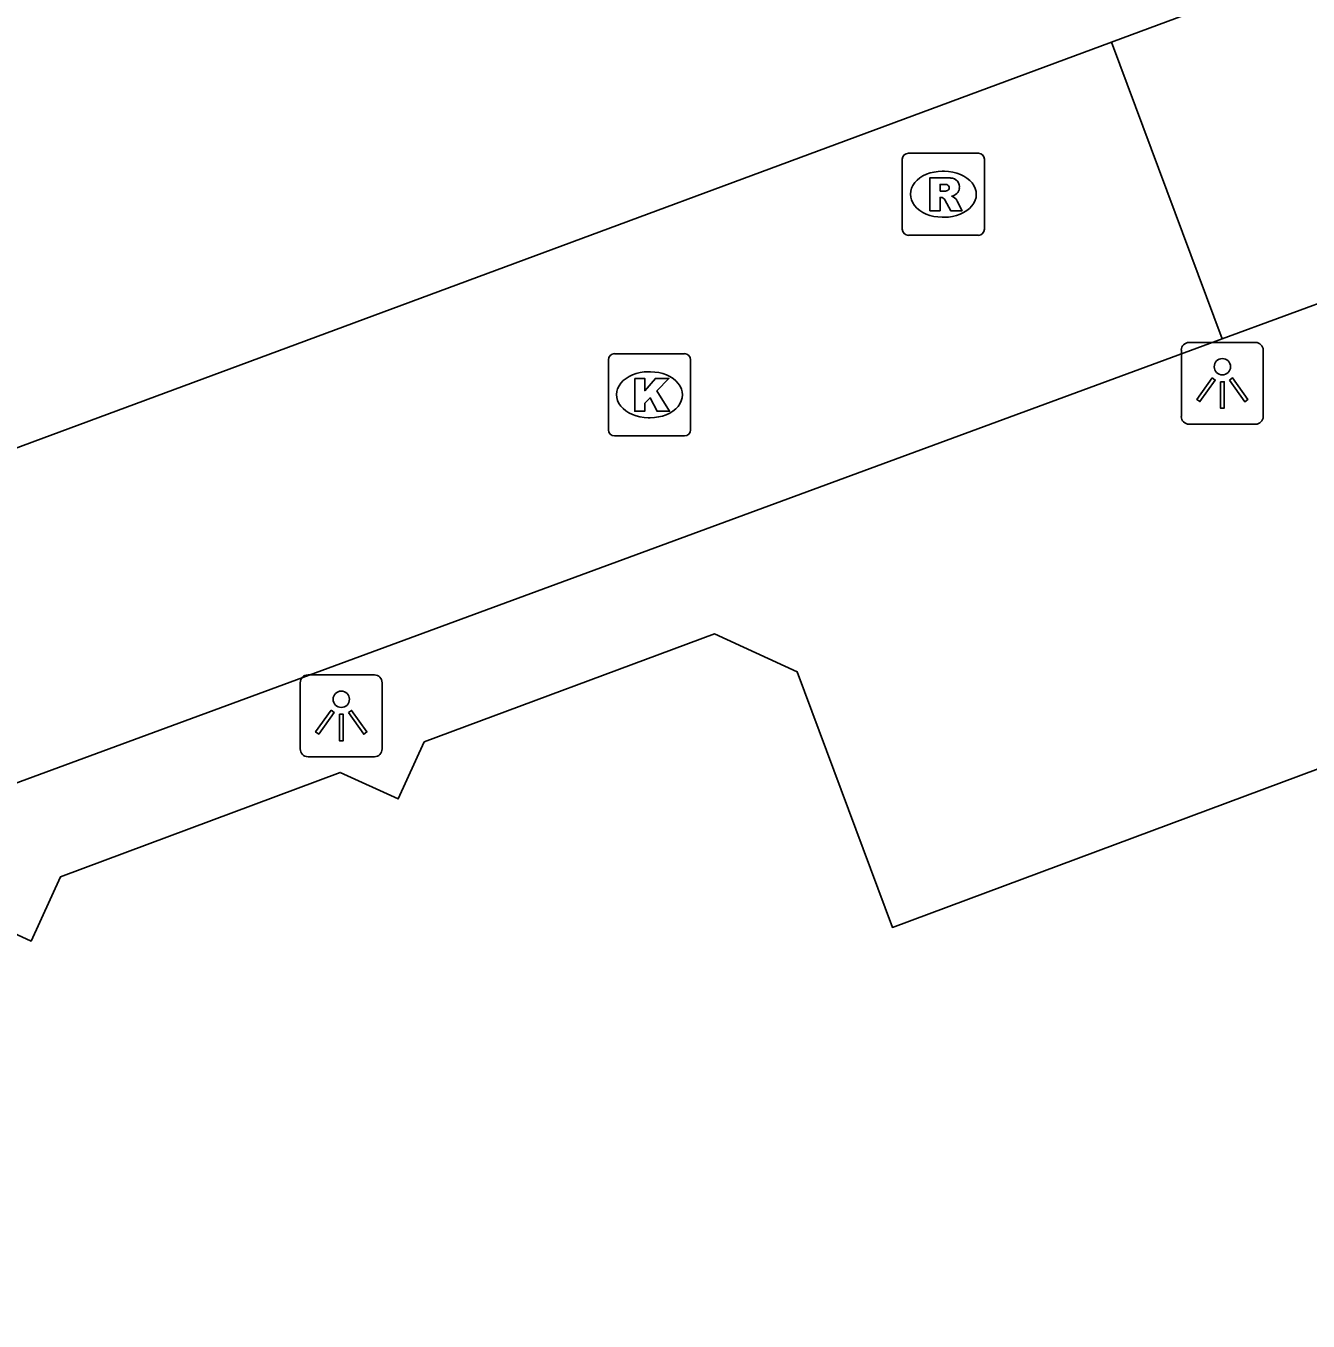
# Model space of a CAD drawing. Extents: x 160806 to 161707, y 383697 to 384148.
# Drawn here: x 161020.22 to 161035.83, y 383888.82 to 383904.59 of the extents above; entities that cross this region are included whole.
import ezdxf

# ---------------------------------------------------------------- set-up
doc = ezdxf.new("R2010")
doc.units = 0
for name, color, linetype in [('IMGEO_Kolk', 7, 'Continuous'), ('IMGEO_Lichtpunt', 7, 'Continuous'), ('IMGEO_Pand', 7, 'Continuous'), ('IMGEO_Rijbaan_lokaal_gesloten', 7, 'Continuous'), ('IMGEO_Rijbaan_lokaal_open', 7, 'Continuous'), ('IMGEO_Rioolput', 7, 'Continuous')]:
    doc.layers.add(name, color=color, linetype=linetype)

msp = doc.modelspace()

# ---------------------------------------------------------------- linework, layer by layer
at = {"layer": 'IMGEO_Kolk'}
for p, q in [((161027.386, 383900.601), (161028.238, 383900.601)), ((161027.311, 383899.675), (161027.311, 383900.527)), ((161028.312, 383900.527), (161028.312, 383899.675)), ((161027.799, 383900.381), (161027.824, 383900.381)), ((161027.822, 383899.821), (161027.797, 383899.821)), ((161028.238, 383899.601), (161027.386, 383899.601))]:
    msp.add_line(p, q, dxfattribs=at)
for points in [[(161027.386, 383900.601), (161028.238, 383900.601)], [(161027.311, 383899.675), (161027.311, 383900.527)], [(161028.312, 383900.527), (161028.312, 383899.675)], [(161027.632, 383900.301), (161027.755, 383900.301), (161027.755, 383900.15), (161027.885, 383900.301), (161028.049, 383900.301), (161027.903, 383900.15), (161028.056, 383899.901), (161027.904, 383899.901), (161027.819, 383900.065), (161027.755, 383899.998), (161027.755, 383899.901), (161027.632, 383899.901), (161027.632, 383900.301)], [(161028.238, 383899.601), (161027.386, 383899.601)]]:
    msp.add_lwpolyline(points, dxfattribs=at)
for centre, start, end in [((161027.388, 383900.525), 91.552, 178.448), ((161027.388, 383900.525), 91.552, 178.448), ((161028.236, 383900.525), 1.552, 88.448), ((161028.236, 383900.525), 1.552, 88.448), ((161027.388, 383899.677), 181.552, 268.448), ((161027.388, 383899.677), 181.552, 268.448), ((161028.236, 383899.677), 271.552, 358.448), ((161028.236, 383899.677), 271.552, 358.448)]:
    msp.add_arc(centre, 0.0765, start, end, dxfattribs=at)
for centre, major_axis, ratio, start_param, end_param in [((161027.798, 383900.101), (-0.387, 0.002), 0.722429, 4.712389, 7.853982), ((161027.823, 383900.101), (-0.39, 0.002), 0.717154, 1.570796, 4.712389)]:
    msp.add_ellipse(centre, major_axis=major_axis, ratio=ratio, start_param=start_param, end_param=end_param, dxfattribs=at)
at = {"layer": 'IMGEO_Lichtpunt'}
for p, q in [((161034.288, 383900.644), (161034.288, 383899.837)), ((161034.288, 383900.644), (161034.288, 383899.837)), ((161035.19, 383900.739), (161034.382, 383900.739)), ((161035.19, 383900.739), (161034.382, 383900.739)), ((161035.284, 383899.837), (161035.284, 383900.644)), ((161035.284, 383899.837), (161035.284, 383900.644)), ((161034.382, 383899.743), (161035.19, 383899.743)), ((161034.382, 383899.743), (161035.19, 383899.743)), ((161024.462, 383896.691), (161023.654, 383896.691)), ((161024.462, 383896.691), (161023.654, 383896.691)), ((161023.56, 383896.596), (161023.56, 383895.789)), ((161023.56, 383896.596), (161023.56, 383895.789)), ((161024.556, 383895.789), (161024.556, 383896.596)), ((161024.556, 383895.789), (161024.556, 383896.596)), ((161023.654, 383895.695), (161024.462, 383895.695)), ((161023.654, 383895.695), (161024.462, 383895.695))]:
    msp.add_line(p, q, dxfattribs=at)
for points in [[(161034.662, 383900.308), (161034.701, 383900.28), (161034.513, 383900.018), (161034.475, 383900.045), (161034.662, 383900.308)], [(161034.874, 383900.28), (161034.912, 383900.307), (161035.099, 383900.045), (161035.06, 383900.017), (161034.874, 383900.28)], [(161034.764, 383900.26), (161034.811, 383900.26), (161034.811, 383899.938), (161034.764, 383899.938), (161034.764, 383900.26)], [(161023.934, 383896.26), (161023.973, 383896.232), (161023.785, 383895.97), (161023.747, 383895.997), (161023.934, 383896.26)], [(161024.036, 383896.212), (161024.083, 383896.212), (161024.083, 383895.89), (161024.036, 383895.89), (161024.036, 383896.212)], [(161024.146, 383896.232), (161024.184, 383896.259), (161024.371, 383895.997), (161024.332, 383895.969), (161024.146, 383896.232)]]:
    msp.add_lwpolyline(points, dxfattribs=at)
for centre in [(161034.787, 383900.442), (161024.059, 383896.394)]:
    msp.add_circle(centre, 0.0994, dxfattribs=at)
for centre, start, end in [((161034.382, 383900.644), 90, 180), ((161034.382, 383900.644), 90, 180), ((161035.19, 383900.644), 0, 90), ((161035.19, 383900.644), 0, 90), ((161034.382, 383899.837), 180, 270), ((161034.382, 383899.837), 180, 270), ((161035.19, 383899.837), 270, 0), ((161035.19, 383899.837), 270, 360), ((161023.654, 383896.596), 90, 180), ((161023.654, 383896.596), 90, 180), ((161024.462, 383896.596), 0, 90), ((161024.462, 383896.596), 0, 90), ((161023.654, 383895.789), 180, 270), ((161023.654, 383895.789), 180, 270), ((161024.462, 383895.789), 270, 0), ((161024.462, 383895.789), 270, 360)]:
    msp.add_arc(centre, 0.0946, start, end, dxfattribs=at)
at = {"layer": 'IMGEO_Pand'}
msp.add_lwpolyline([(161041.519, 383882.702), (161039.614, 383887.814), (161038.567, 383890.625), (161036.638, 383895.803), (161030.77, 383893.617), (161029.611, 383896.729), (161028.602, 383897.19), (161025.069, 383895.874), (161024.752, 383895.18), (161024.046, 383895.503), (161020.641, 383894.234), (161020.283, 383893.45), (161019.525, 383893.797)], dxfattribs=at)
at = {"layer": 'IMGEO_Rijbaan_lokaal_gesloten'}
for points in [[(161033.437, 383904.394), (161042.42, 383907.727), (161043.624, 383908.173)], [(161033.437, 383904.394), (161034.783, 383900.781)], [(161034.783, 383900.781), (161036.286, 383901.335), (161039.086, 383901.965), (161041.846, 383901.934), (161043.103, 383901.391), (161044.432, 383899.991), (161044.961, 383898.608)]]:
    msp.add_lwpolyline(points, dxfattribs=at)
at = {"layer": 'IMGEO_Rijbaan_lokaal_open'}
for points in [[(161034.783, 383900.781), (161000, 383887.972), (160991.432, 383884.817), (160990.275, 383885.032), (160986.341, 383885.715), (160984.869, 383885.974), (160968.05, 383879.828), (160959.806, 383902.516), (160960.137, 383903.811), (160950.161, 383931.007)], [(160974.531, 383886.634), (160982.677, 383889.672), (160990.074, 383888.326), (161000, 383892.005), (161033.437, 383904.394)]]:
    msp.add_lwpolyline(points, dxfattribs=at)
at = {"layer": 'IMGEO_Rioolput'}
for p, q in [((161030.889, 383902.116), (161030.889, 383902.968)), ((161030.964, 383903.042), (161031.816, 383903.042)), ((161031.89, 383902.968), (161031.89, 383902.116)), ((161031.377, 383902.822), (161031.402, 383902.822)), ((161031.4, 383902.262), (161031.375, 383902.262)), ((161031.816, 383902.042), (161030.964, 383902.042))]:
    msp.add_line(p, q, dxfattribs=at)
for points in [[(161030.889, 383902.116), (161030.889, 383902.968)], [(161030.964, 383903.042), (161031.816, 383903.042)], [(161031.89, 383902.968), (161031.89, 383902.116)], [(161031.478, 383902.74), (161031.226, 383902.742), (161031.226, 383902.342)], [(161031.404, 383902.661), (161031.35, 383902.661), (161031.35, 383902.58)], [(161031.226, 383902.342), (161031.35, 383902.342), (161031.35, 383902.504), (161031.361, 383902.504)], [(161031.35, 383902.58), (161031.402, 383902.58)], [(161031.408, 383902.475), (161031.479, 383902.342), (161031.619, 383902.342), (161031.554, 383902.468)], [(161031.816, 383902.042), (161030.964, 383902.042)]]:
    msp.add_lwpolyline(points, dxfattribs=at)
for centre, radius, start, end in [((161030.966, 383902.966), 0.0765, 91.552, 178.448), ((161030.966, 383902.966), 0.0765, 91.552, 178.448), ((161031.814, 383902.966), 0.0765, 1.552, 88.448), ((161031.814, 383902.966), 0.0765, 1.552, 88.448), ((161031.41, 383902.565), 0.0964, 77.0061, 93.1865), ((161031.424, 383902.622), 0.0378, 276.6634, 79.6772), ((161031.477, 383902.63), 0.109, 350.3612, 89.416), ((161031.36, 383902.451), 0.0533, 26.0293, 88.6989), ((161031.386, 383902.769), 0.19, 274.7715, 282.9687), ((161031.475, 383902.63), 0.112, 277.5842, 350.9817), ((161031.459, 383902.415), 0.108, 29.5134, 73.7905), ((161030.966, 383902.118), 0.0765, 181.552, 268.448), ((161030.966, 383902.118), 0.0765, 181.552, 268.448), ((161031.814, 383902.118), 0.0765, 271.552, 358.448), ((161031.814, 383902.118), 0.0765, 271.552, 358.448)]:
    msp.add_arc(centre, radius, start, end, dxfattribs=at)
for centre, major_axis, ratio, start_param, end_param in [((161031.376, 383902.542), (-0.387, 0.002), 0.722429, 4.712389, 7.853982), ((161031.401, 383902.542), (-0.39, 0.002), 0.717154, 1.570796, 4.712389)]:
    msp.add_ellipse(centre, major_axis=major_axis, ratio=ratio, start_param=start_param, end_param=end_param, dxfattribs=at)

doc.saveas('drawing.dxf')
